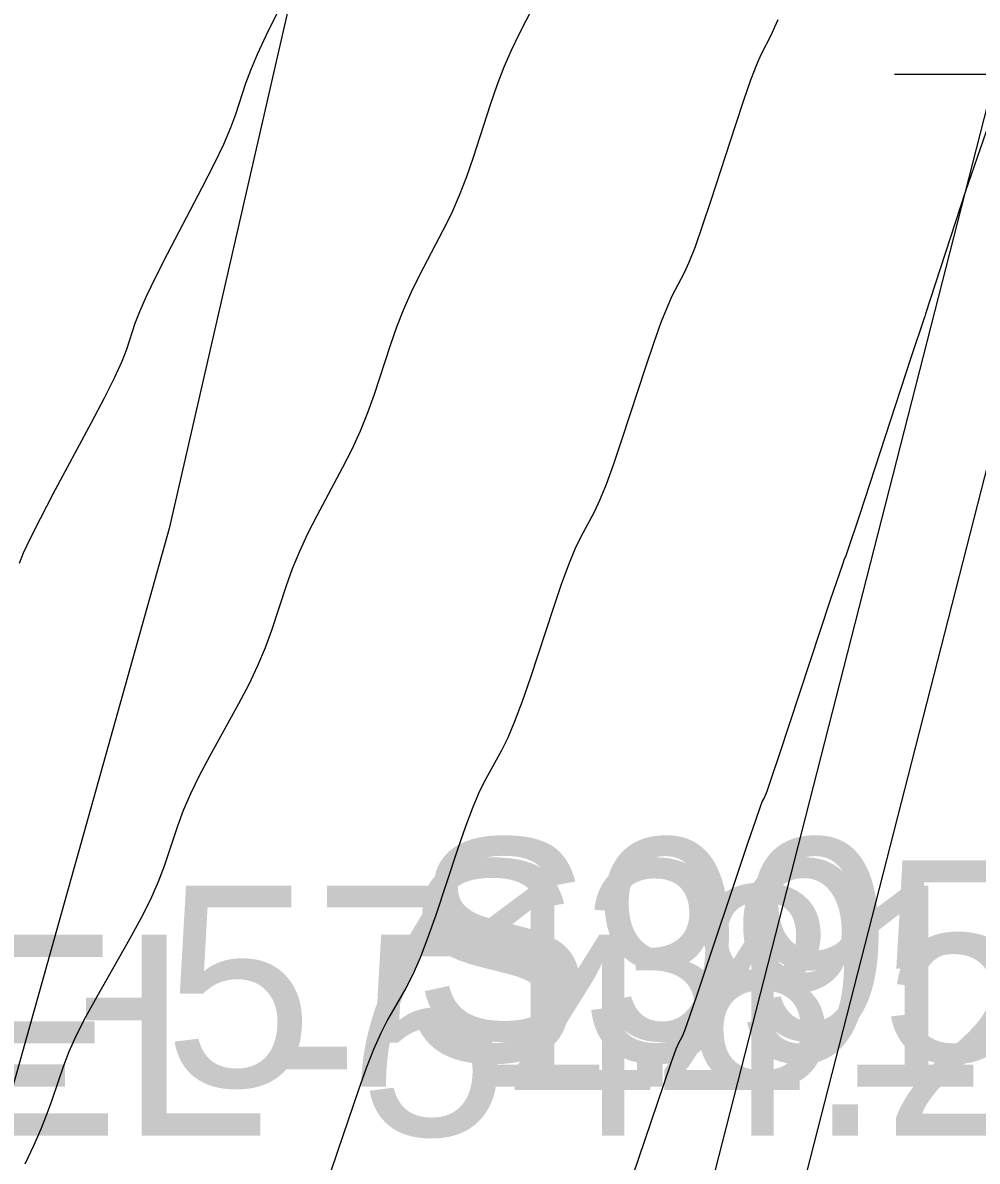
# Model space of a CAD drawing. Extents: x 1724534 to 1727318, y 657156 to 660047.
# Drawn here: x 1725559.04 to 1725578.02, y 659518 to 659540.64 of the extents above; entities that cross this region are included whole.
import ezdxf

# ---------------------------------------------------------------- set-up
doc = ezdxf.new("R2010")
doc.units = 0
for name, color, linetype in [('SURVEY - CONTOURS - Intermediate with optional Text', 7, 'Continuous'), ('SURVEY - DTM - Breaklines', 7, 'Continuous'), ('SURVEY - DTM - Breaklines - Points - Elevations', 7, 'Continuous'), ('SURVEY - DTM - Breaklines - Points - Locators', 7, 'Continuous'), ('SURVEY - DTM - Breaklines - Points - Numbers', 7, 'Continuous'), ('SURVEY - NON-TRANSPORTATION - Features - Points - Elevations', 7, 'Continuous'), ('SURVEY - TRANSPORTATION - Features', 7, 'Continuous'), ('SURVEY - TRANSPORTATION - Features - Points - Numbers', 7, 'Continuous'), ('SURVEY - UTILITIES - Fiber Optic Cable (Underground) with Text', 7, 'Continuous')]:
    doc.layers.add(name, color=color, linetype=linetype)

msp = doc.modelspace()

# ---------------------------------------------------------------- linework, layer by layer
at = {"layer": 'SURVEY - CONTOURS - Intermediate with optional Text'}
for points in [[(1725569.315, 659541.222), (1725568.903, 659540.411), (1725568.752, 659540.095), (1725568.607, 659539.758), (1725568.469, 659539.397), (1725568.338, 659539.014), (1725567.998, 659537.963), (1725567.864, 659537.576), (1725567.719, 659537.205), (1725567.563, 659536.849), (1725567.395, 659536.509), (1725566.933, 659535.622), (1725566.766, 659535.285), (1725566.613, 659534.94), (1725566.473, 659534.587), (1725566.347, 659534.225), (1725566.028, 659533.251), (1725565.899, 659532.885), (1725565.752, 659532.521), (1725565.586, 659532.158), (1725565.402, 659531.796), (1725564.886, 659530.832), (1725564.703, 659530.474), (1725564.541, 659530.123), (1725564.399, 659529.779), (1725564.279, 659529.442), (1725563.985, 659528.552), (1725563.861, 659528.21), (1725563.711, 659527.854), (1725563.534, 659527.483), (1725563.33, 659527.097), (1725562.752, 659526.047), (1725562.55, 659525.666), (1725562.377, 659525.308), (1725562.233, 659524.974), (1725562.119, 659524.663), (1725561.853, 659523.868), (1725561.736, 659523.553), (1725561.582, 659523.206), (1725561.392, 659522.826), (1725561.166, 659522.413), (1725560.515, 659521.268), (1725560.29, 659520.86), (1725560.105, 659520.495), (1725559.959, 659520.173), (1725559.852, 659519.895), (1725559.621, 659519.209), (1725559.522, 659518.937), (1725559.4, 659518.635), (1725559.254, 659518.303), (1725559.085, 659517.94)], [(1725564.089, 659540.815), (1725563.876, 659540.385), (1725563.702, 659540.012), (1725563.567, 659539.695), (1725563.473, 659539.435), (1725563.273, 659538.818), (1725563.175, 659538.554), (1725563.031, 659538.223), (1725562.841, 659537.826), (1725562.605, 659537.363), (1725561.916, 659536.04), (1725561.682, 659535.582), (1725561.496, 659535.199), (1725561.36, 659534.891), (1725561.272, 659534.659), (1725561.102, 659534.142), (1725561.011, 659533.905), (1725560.864, 659533.584), (1725560.662, 659533.177), (1725560.404, 659532.686), (1725559.642, 659531.263), (1725559.386, 659530.777), (1725559.189, 659530.386), (1725559.05, 659530.091), (1725558.97, 659529.89)], [(1725574.053, 659540.705), (1725573.991, 659540.555), (1725573.92, 659540.405), (1725573.717, 659540.006), (1725573.628, 659539.806), (1725573.513, 659539.503), (1725573.371, 659539.099), (1725573.204, 659538.593), (1725572.722, 659537.107), (1725572.553, 659536.599), (1725572.408, 659536.187), (1725572.285, 659535.872), (1725572.185, 659535.655), (1725571.95, 659535.204), (1725571.851, 659534.989), (1725571.73, 659534.682), (1725571.587, 659534.282), (1725571.422, 659533.791), (1725570.954, 659532.359), (1725570.788, 659531.866), (1725570.64, 659531.459), (1725570.511, 659531.139), (1725570.4, 659530.907), (1725570.13, 659530.401), (1725570.02, 659530.171), (1725569.893, 659529.86), (1725569.749, 659529.467), (1725569.587, 659528.993), (1725569.134, 659527.621), (1725568.971, 659527.144), (1725568.821, 659526.743), (1725568.684, 659526.417), (1725568.56, 659526.168), (1725568.249, 659525.602), (1725568.126, 659525.356), (1725567.992, 659525.04), (1725567.846, 659524.654), (1725567.688, 659524.199), (1725567.252, 659522.893), (1725567.092, 659522.435), (1725566.94, 659522.04), (1725566.794, 659521.708), (1725566.655, 659521.44), (1725566.296, 659520.807), (1725566.158, 659520.542), (1725566.016, 659520.222), (1725565.868, 659519.846), (1725565.716, 659519.414), (1725565.302, 659518.19), (1725565.153, 659517.761)], [(1725578.435, 659539.173), (1725577.779, 659537.276), (1725576.992, 659534.852), (1725576.975, 659534.8), (1725576.967, 659534.785), (1725576.701, 659533.978), (1725575.676, 659530.846), (1725575.435, 659530.12), (1725575.398, 659530.017), (1725575.374, 659529.971), (1725575.337, 659529.869), (1725575.098, 659529.156), (1725574.08, 659526.078), (1725573.93, 659525.632), (1725573.834, 659525.352), (1725573.79, 659525.238), (1725573.746, 659525.158), (1725573.703, 659525.046), (1725573.607, 659524.772), (1725573.459, 659524.335), (1725572.449, 659521.317), (1725572.297, 659520.874), (1725572.196, 659520.591), (1725572.145, 659520.466), (1725572.077, 659520.347), (1725572.027, 659520.225), (1725571.927, 659519.949), (1725571.778, 659519.519), (1725570.784, 659516.585)]]:
    msp.add_lwpolyline(points, dxfattribs=at)
at = {"layer": 'SURVEY - DTM - Breaklines'}
msp.add_lwpolyline([(1725602.477, 659636.589), (1725597.046, 659612.281), (1725591.056, 659587.95), (1725584.432, 659563.857), (1725578.377, 659539.615), (1725572.193, 659515.421), (1725566.455, 659491.037), (1725562.449, 659475.306), (1725561.076, 659469.841), (1725554.596, 659445.712), (1725548.416, 659421.487), (1725542.14, 659397.279), (1725535.913, 659373.067), (1725529.984, 659349.877), (1725523.806, 659325.59), (1725517.787, 659301.313), (1725511.183, 659275.168), (1725504.884, 659250.966), (1725498.725, 659226.793)], dxfattribs=at)
at = {"layer": 'SURVEY - DTM - Breaklines - Points - Locators'}
msp.add_line((1725580.377, 659539.615), (1725576.377, 659539.615), dxfattribs=at)
at = {"layer": 'SURVEY - TRANSPORTATION - Features'}
msp.add_lwpolyline([(1725603.581, 659636.317), (1725598.147, 659611.998), (1725592.159, 659587.674), (1725585.904, 659563.486), (1725580.094, 659539.18), (1725573.908, 659514.982), (1725567.671, 659490.732), (1725563.666, 659475.001), (1725562.294, 659469.536), (1725556.226, 659445.299), (1725550.205, 659421.034), (1725543.929, 659396.827), (1725537.702, 659372.615), (1725531.77, 659349.415), (1725525.595, 659325.139), (1725519.577, 659300.865), (1725512.973, 659274.714), (1725506.673, 659250.514), (1725500.512, 659226.334)], dxfattribs=at)
at = {"layer": 'SURVEY - UTILITIES - Fiber Optic Cable (Underground) with Text'}
msp.add_lwpolyline([(1725620.739, 659775.717), (1725611.515, 659729.876), (1725595.678, 659670.817), (1725588.852, 659637.987), (1725579.945, 659608.985), (1725572.052, 659574.699), (1725561.954, 659530.586), (1725538.949, 659448.715), (1725526.808, 659392.271), (1725505.744, 659313.434), (1725493.556, 659248.407)], dxfattribs=at)

# ---------------------------------------------------------------- texts
at = {"layer": 'SURVEY - DTM - Breaklines - Points - Elevations'}
msp.add_text('EL-571.81', height=4, dxfattribs=at).set_placement((1725553.52, 659519.481))
msp.add_text('EL-571.81', height=4, dxfattribs=at).set_placement((1725553.52, 659519.481))
at = {"layer": 'SURVEY - DTM - Breaklines - Points - Numbers'}
msp.add_text('S99', height=4, dxfattribs=at).set_placement((1725566.793, 659520.421))
at = {"layer": 'SURVEY - NON-TRANSPORTATION - Features - Points - Elevations'}
msp.add_text('EL-544.27', height=4, dxfattribs=at).set_placement((1725557.4, 659518.505))
at = {"layer": 'SURVEY - TRANSPORTATION - Features - Points - Numbers'}
msp.add_text('S395', height=4, dxfattribs=at).set_placement((1725566.572, 659519.982))

doc.saveas('drawing.dxf')
